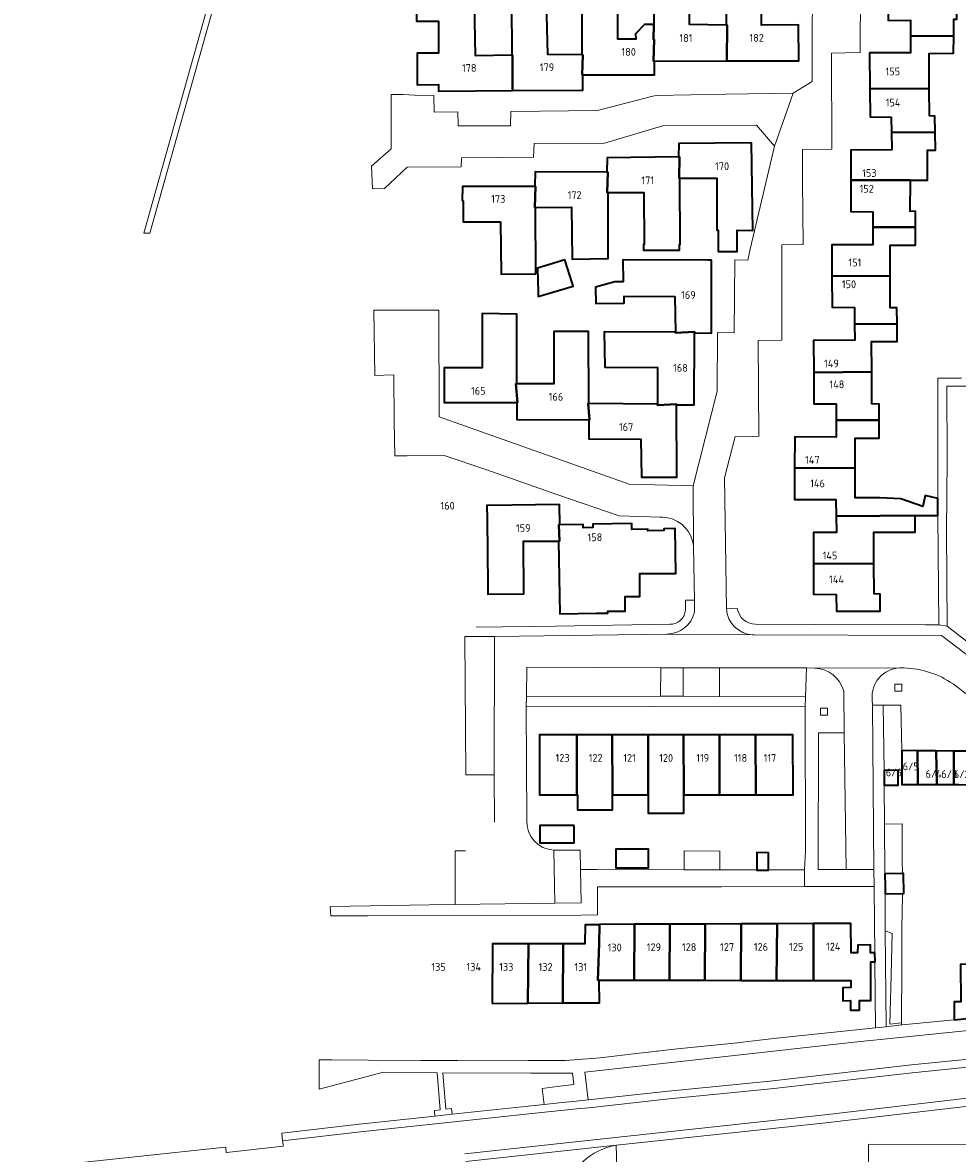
# Model space of a CAD drawing. Extents: x 150256 to 156914, y 461459 to 469481.
# Tile 458 of 656: x 154200 to 154362, y 466960 to 467156. Entities that reach past the tile are written whole.
import ezdxf
from ezdxf.enums import TextEntityAlignment as Align

# ---------------------------------------------------------------- set-up
doc = ezdxf.new("R2010")
doc.units = 0
doc.header["$LTSCALE"] = 0.75
for name, color, linetype, lineweight in [('B-RO-GR-BEPLANTING_CULTUUR_HEESTERS-GV', 251, 'CONTINUOUS', 18), ('B-RO-GR-GROENVOORZIENING-GV', 251, 'CONTINUOUS', 18), ('B-RO-GR-HAAG-GV', 251, 'CONTINUOUS', 13), ('B-RO-OG-BEBOUWING-GV', 6, 'CONTINUOUS', 35), ('B-RO-OG-BEBOUWING-T18', 1, 'CONTINUOUS', 18), ('B-RO-OG-TERREIN_CULTUURSCHEIDING-GV', 251, 'CONTINUOUS', 18), ('B-RO-OG-WATER_SLOOT-GV', 251, 'CONTINUOUS', 18), ('B-RO-VH-VERHARDING_ASFALT-GV', 251, 'CONTINUOUS', 18), ('B-RO-VH-VERHARDING_BETONSTRAATSTEEN-GV', 251, 'CONTINUOUS', 18), ('B-RO-VH-VERHARDING_TEGEL-GV', 251, 'CONTINUOUS', 18)]:
    doc.layers.add(name, color=color, linetype=linetype, lineweight=lineweight)
doc.styles.add('NLCS-ISO-M200-T18', font='NLCS-ISO.ttf', dxfattribs={"height": 360})

msp = doc.modelspace()

# ---------------------------------------------------------------- linework, layer by layer
at = {"layer": 'B-RO-GR-BEPLANTING_CULTUUR_HEESTERS-GV'}
for points in [[(154314.591, 467039.375), (154314.568, 467044.324), (154310.675, 467044.33), (154310.668, 467039.391)], [(154320.886, 467039.349), (154320.882, 467044.315), (154314.568, 467044.324), (154314.591, 467039.375)], [(154320.882, 467044.315), (154320.886, 467039.349), (154335.799, 467039.287), (154335.96, 467044.292)], [(154351.851, 467026.538), (154352.477, 467026.54), (154352.482, 467029.949), (154352.329, 467037.863), (154349.244, 467037.84), (154349.416, 467026.53)], [(154349.545, 467008.573), (154352.595, 467008.633), (154352.577, 467010.942), (154352.528, 467017.235), (154349.478, 467017.206)], [(154314.734, 467009.295), (154320.913, 467009.29), (154320.91, 467012.537), (154314.734, 467012.595)], [(154349.612, 466998.706), (154350.841, 466998.227), (154350.638, 466991.001), (154350.399, 466982.496), (154352.435, 466982.715), (154352.474, 466992.843), (154352.498, 466999.064), (154352.625, 467004.87), (154352.623, 467005.147), (154349.613, 467005.088), (154349.601, 467000)], [(154375.567, 466969.319), (154373.7, 466969.303), (154369.43, 466968.811), (154364.512, 466968.354), (154339.29, 466965.407), (154303.037, 466961.521), (154302.988, 466961.511), (154302.939, 466961.501), (154303.071, 466957.626), (154346.735, 466957.763), (154346.724, 466961.665), (154375.56, 466961.552)]]:
    msp.add_lwpolyline(points, close=True, dxfattribs=at)
at = {"layer": 'B-RO-GR-GROENVOORZIENING-GV'}
for points in [[(154351.287, 467040.288), (154352.487, 467040.288), (154352.487, 467041.488), (154351.287, 467041.488)], [(154338.379, 467036.124), (154339.579, 467036.124), (154339.579, 467037.324), (154338.379, 467037.324)], [(154352.435, 466982.715), (154350.399, 466982.496), (154350.638, 466991.001), (154350.841, 466998.227), (154349.612, 466998.706), (154349.758, 466982.014), (154352.434, 466982.361)]]:
    msp.add_lwpolyline(points, close=True, dxfattribs=at)
at = {"layer": 'B-RO-GR-HAAG-GV'}
msp.add_lwpolyline([(154352.435, 466982.715), (154350.399, 466982.496), (154350.638, 466991.001), (154350.841, 466998.227), (154349.612, 466998.706), (154349.758, 466982.014), (154352.434, 466982.361)], close=True, dxfattribs=at)
at = {"layer": 'B-RO-OG-BEBOUWING-GV'}
for points in [[(154304.38, 467164.192), (154301.92, 467164.142), (154301.925, 467162.442), (154296.975, 467162.489), (154297.008, 467150.665), (154297.148, 467150.665), (154297.052, 467147.192), (154297.182, 467147.192), (154309.572, 467147.154), (154309.575, 467149.548), (154309.445, 467149.548), (154309.571, 467153.29), (154309.431, 467153.29), (154309.482, 467155.881)], [(154309.482, 467155.881), (154309.424, 467155.881), (154307.887, 467155.882), (154306.319, 467154.314), (154306.347, 467153.368), (154303.37, 467153.343), (154303.265, 467153.342), (154303.239, 467158.882), (154303.317, 467158.882), (154309.415, 467158.855), (154309.399, 467164.294), (154306.57, 467164.236)]]:
    msp.add_lwpolyline(points, dxfattribs=at)
for points in [[(154309.415, 467158.855), (154309.482, 467158.854), (154309.482, 467155.881), (154309.431, 467153.29), (154309.571, 467153.29), (154309.445, 467149.548), (154309.575, 467149.548), (154322.144, 467149.58), (154322.192, 467155.818), (154322.052, 467155.816), (154315.693, 467155.925), (154315.557, 467165.055), (154309.397, 467165.114), (154309.399, 467164.294)], [(154322.052, 467155.816), (154322.192, 467155.818), (154322.144, 467149.58), (154334.611, 467149.611), (154334.57, 467155.847), (154328.162, 467155.807), (154328.075, 467165.086), (154321.915, 467165.095)], [(154360.509, 467162.452), (154350.127, 467162.451), (154350.119, 467156.572), (154353.994, 467156.666), (154353.99, 467153.888), (154361.491, 467153.911), (154361.495, 467156.754), (154361.495, 467156.817), (154362.033, 467156.817), (154362.007, 467162.303), (154360.509, 467162.245)], [(154284.953, 467144.433), (154284.978, 467150.585), (154284.838, 467150.584), (154278.579, 467150.493), (154278.392, 467159.673), (154272.224, 467159.683), (154272.224, 467161.049), (154272.224, 467161.314), (154268.305, 467161.315), (154268.307, 467161.036), (154268.331, 467156.504), (154272.125, 467156.501), (154272.122, 467150.939), (154268.411, 467150.912), (154268.437, 467145.453), (154272.115, 467145.479), (154272.113, 467144.317)], [(154297.182, 467147.192), (154297.052, 467147.192), (154297.148, 467150.665), (154297.008, 467150.665), (154291.097, 467150.724), (154290.861, 467159.804), (154284.801, 467159.763), (154284.838, 467150.584), (154284.978, 467150.585), (154284.953, 467144.433), (154297.181, 467144.543)], [(154361.491, 467153.911), (154353.99, 467153.888), (154353.986, 467150.978), (154346.883, 467150.989), (154346.959, 467144.717), (154357.263, 467144.8), (154357.215, 467150.874), (154361.487, 467150.917)], [(154357.263, 467144.8), (154346.959, 467144.717), (154347.017, 467139.863), (154350.643, 467139.858), (154350.71, 467137.173), (154358.287, 467137.205), (154358.244, 467139.996), (154357.3, 467140.047)], [(154350.71, 467137.173), (154350.785, 467134.17), (154343.681, 467134.131), (154343.674, 467128.88), (154353.981, 467128.878), (154356.926, 467128.877), (154356.927, 467134.127), (154358.335, 467134.109), (154358.287, 467137.205)], [(154323.962, 467116.954), (154323.934, 467120.214), (154326.673, 467120.188), (154326.445, 467135.354), (154313.828, 467135.274), (154313.775, 467132.929), (154313.915, 467132.93), (154313.875, 467129.25), (154314.015, 467129.25), (154320.41, 467129.265), (154320.431, 467120.245), (154320.614, 467120.246), (154320.641, 467116.623), (154320.642, 467116.542), (154323.966, 467116.514)], [(154314.015, 467129.25), (154313.875, 467129.25), (154313.915, 467132.93), (154313.775, 467132.929), (154301.405, 467132.798), (154301.352, 467130.304), (154301.492, 467130.304), (154301.406, 467126.761), (154301.546, 467126.761), (154307.756, 467126.752), (154307.813, 467117.769), (154307.687, 467117.768), (154307.694, 467116.736), (154313.943, 467116.757), (154313.942, 467117.762), (154314.042, 467117.763)], [(154288.975, 467124.136), (154295.185, 467124.226), (154295.321, 467115.196), (154301.581, 467115.286), (154301.583, 467116.833), (154301.546, 467126.761), (154301.406, 467126.761), (154301.492, 467130.304), (154301.352, 467130.304), (154288.884, 467130.322), (154288.831, 467127.778), (154288.971, 467127.778), (154288.835, 467124.134)], [(154347.462, 467120.744), (154354.889, 467120.753), (154354.893, 467123.538), (154353.949, 467123.489), (154353.981, 467128.878), (154343.674, 467128.88), (154343.667, 467123.455), (154347.442, 467123.399)], [(154276.26, 467125.303), (154276.4, 467125.302), (154276.413, 467121.66), (154276.553, 467121.66), (154282.862, 467121.651), (154282.998, 467112.62), (154289.009, 467112.661), (154288.975, 467124.136), (154288.835, 467124.134), (154288.971, 467127.778), (154288.831, 467127.778), (154276.313, 467127.797)], [(154354.889, 467120.753), (154347.462, 467120.744), (154347.484, 467117.712), (154340.331, 467117.673), (154340.373, 467112.256), (154350.457, 467112.318), (154350.464, 467117.607), (154354.885, 467117.601)], [(154295.378, 467110.91), (154294.05, 467115.068), (154289.321, 467113.636), (154289.412, 467109.446), (154289.427, 467108.718), (154295.509, 467110.501)], [(154318.782, 467115.013), (154304.114, 467115.083), (154304.139, 467111.286), (154303.455, 467111.282), (154302.698, 467111.277), (154299.394, 467110.347), (154299.412, 467107.508), (154304.363, 467107.541), (154304.355, 467108.796), (154313.146, 467108.734), (154313.237, 467102.547), (154313.239, 467102.417), (154316.516, 467102.572), (154316.516, 467102.442), (154319.496, 467102.388), (154319.463, 467115.01)], [(154350.457, 467112.318), (154340.373, 467112.256), (154340.415, 467106.846), (154344.29, 467106.841), (154344.312, 467103.91), (154351.662, 467103.983), (154351.642, 467106.78), (154350.45, 467106.781)], [(154285.705, 467093.559), (154285.721, 467105.682), (154279.711, 467105.791), (154279.698, 467096.361), (154273.091, 467096.371), (154273.133, 467090.335), (154285.701, 467090.316), (154285.831, 467090.316), (154285.575, 467093.559)], [(154298.219, 467090.147), (154298.136, 467102.67), (154292.125, 467102.679), (154292.113, 467093.549), (154285.705, 467093.559), (154285.575, 467093.559), (154285.831, 467090.316), (154285.701, 467090.316), (154285.697, 467087.372), (154298.215, 467087.304), (154298.345, 467087.303), (154298.078, 467090.148)], [(154310.14, 467090.029), (154310.141, 467089.899), (154313.418, 467090.055), (154313.419, 467089.925), (154316.499, 467089.92), (154316.516, 467102.442), (154316.516, 467102.572), (154313.239, 467102.417), (154313.237, 467102.547), (154300.868, 467102.616), (154300.959, 467096.479), (154310.099, 467096.415)], [(154351.662, 467103.983), (154344.312, 467103.91), (154344.332, 467101.153), (154337.179, 467101.064), (154337.221, 467095.536), (154347.28, 467095.628), (154347.263, 467100.899), (154351.684, 467100.943)], [(154341.085, 467087.255), (154348.585, 467087.297), (154348.589, 467090.071), (154347.298, 467090.123), (154347.28, 467095.628), (154337.221, 467095.536), (154337.263, 467090.088), (154341.088, 467090.132)], [(154298.215, 467087.304), (154298.21, 467084.061), (154307.201, 467083.947), (154307.342, 467077.362), (154313.501, 467077.402), (154313.419, 467089.925), (154313.418, 467090.055), (154310.141, 467089.899), (154310.14, 467090.029), (154298.219, 467090.147), (154298.078, 467090.148), (154298.345, 467087.303)], [(154333.895, 467078.917), (154344.402, 467078.98), (154344.409, 467084.141), (154348.581, 467084.134), (154348.585, 467087.297), (154341.085, 467087.255), (154341.081, 467084.345), (154333.927, 467084.406)], [(154333.895, 467078.917), (154333.863, 467073.53), (154341.066, 467073.519), (154341.112, 467070.636), (154348.663, 467070.686), (154354.783, 467070.727), (154358.755, 467070.754), (154358.726, 467073.7), (154356.568, 467074.178), (154356.145, 467072.269), (154352.344, 467073.601), (154348.667, 467073.807), (154344.395, 467073.814), (154344.402, 467078.98)], [(154292.921, 467066.308), (154293.104, 467066.309), (154293.032, 467069.099), (154293.173, 467069.102), (154293.128, 467072.644), (154280.709, 467072.463), (154280.547, 467072.461), (154280.594, 467070.119), (154280.557, 467070.118), (154280.672, 467058.639), (154280.688, 467057.074), (154286.947, 467057.137), (154286.86, 467066.267)], [(154293.173, 467069.102), (154293.032, 467069.099), (154293.104, 467066.309), (154292.921, 467066.308), (154293.202, 467053.686), (154299.533, 467053.765), (154301.519, 467053.789), (154301.516, 467054.118), (154304.524, 467054.143), (154304.491, 467056.658), (154307.062, 467056.681), (154307.04, 467060.661), (154313.314, 467060.702), (154313.171, 467068.472), (154311.213, 467068.436), (154311.22, 467068.106), (154308.46, 467068.055), (154308.454, 467068.385), (154305.679, 467068.333), (154305.661, 467069.333), (154298.895, 467069.208), (154298.906, 467068.639), (154297.231, 467068.608), (154297.22, 467069.177)], [(154337.176, 467062.329), (154347.659, 467062.398), (154347.616, 467067.872), (154348.659, 467067.87), (154354.802, 467067.858), (154354.783, 467070.727), (154348.663, 467070.686), (154341.112, 467070.636), (154341.158, 467067.782), (154337.184, 467067.788)], [(154347.659, 467062.398), (154337.176, 467062.329), (154337.169, 467057.062), (154341.093, 467057.056), (154341.139, 467054.162), (154348.74, 467054.151), (154348.744, 467057.094), (154347.7, 467057.146)], [(154296.151, 467022.266), (154296.137, 467032.685), (154289.647, 467032.688), (154289.682, 467022.261)], [(154296.137, 467032.685), (154296.151, 467022.266), (154296.237, 467022.266), (154296.253, 467019.663), (154302.301, 467019.7), (154302.293, 467022.27), (154302.245, 467032.683)], [(154302.245, 467032.683), (154302.293, 467022.27), (154308.518, 467022.275), (154308.506, 467032.681)], [(154314.623, 467032.678), (154308.506, 467032.681), (154308.518, 467022.275), (154308.522, 467019.075), (154314.687, 467019.082), (154314.672, 467022.28)], [(154314.623, 467032.678), (154314.672, 467022.28), (154320.901, 467022.284), (154320.892, 467032.676)], [(154320.892, 467032.676), (154320.901, 467022.284), (154327.195, 467022.289), (154327.116, 467032.674)], [(154327.116, 467032.674), (154327.195, 467022.289), (154333.645, 467022.294), (154333.609, 467032.671)], [(154352.477, 467026.54), (154352.474, 467024.062), (154355.268, 467024.058), (154355.241, 467029.926), (154352.482, 467029.949)], [(154355.241, 467029.926), (154355.268, 467024.058), (154358.549, 467024.053), (154358.477, 467029.9)], [(154358.477, 467029.9), (154358.549, 467024.053), (154361.524, 467024.048), (154361.532, 467029.875)], [(154364.409, 467024.003), (154364.374, 467029.851), (154361.532, 467029.875), (154361.524, 467024.048), (154362.36, 467024.047)], [(154349.416, 467026.53), (154349.425, 467023.961), (154351.86, 467023.969), (154351.851, 467026.538)], [(154295.687, 467016.966), (154289.687, 467016.961), (154289.689, 467013.961), (154295.689, 467013.966)], [(154308.561, 467012.653), (154308.563, 467012.831), (154302.887, 467012.832), (154302.889, 467012.614), (154302.913, 467009.63), (154308.535, 467009.615)], [(154327.366, 467009.284), (154327.366, 467009.191), (154329.371, 467009.187), (154329.371, 467009.283), (154329.377, 467012.247), (154327.372, 467012.252)], [(154349.545, 467008.573), (154349.588, 467006.373), (154349.613, 467005.088), (154352.623, 467005.147), (154352.852, 467005.152), (154352.783, 467008.637), (154352.595, 467008.633)], [(154293.707, 466986.174), (154300.066, 466986.228), (154299.999, 466990.123), (154299.761, 466990.123), (154299.997, 466996.41), (154300.042, 466999.762), (154299.773, 466999.759), (154297.548, 466999.751), (154297.545, 466996.412), (154293.737, 466996.416)], [(154306.109, 466999.829), (154300.042, 466999.762), (154299.997, 466996.41), (154299.761, 466990.123), (154299.999, 466990.123), (154306.065, 466990.117)], [(154306.109, 466999.829), (154306.065, 466990.117), (154312.174, 466990.11), (154312.239, 466999.851)], [(154318.333, 466990.104), (154318.373, 466999.873), (154312.239, 466999.851), (154312.174, 466990.11)], [(154318.333, 466990.104), (154324.6, 466990.097), (154324.607, 466999.895), (154318.373, 466999.873)], [(154330.783, 466990.091), (154330.855, 466999.917), (154324.607, 466999.895), (154324.6, 466990.097)], [(154330.783, 466990.091), (154337.175, 466990.084), (154337.191, 466999.94), (154330.855, 466999.917)], [(154347.806, 466993.333), (154347.865, 466993.333), (154347.811, 466994.874), (154347.791, 466994.874), (154347.082, 466994.874), (154347.055, 466996.279), (154344.839, 466996.226), (154344.838, 466994.874), (154343.731, 466994.851), (154343.672, 466999.963), (154337.191, 466999.94), (154337.175, 466990.084), (154343.648, 466990.077), (154343.648, 466988.847), (154342.27, 466988.821), (154342.269, 466986.55), (154343.567, 466986.577), (154343.593, 466984.928), (154345.161, 466984.955), (154345.161, 466986.577), (154347.134, 466986.577), (154347.108, 466993.333)], [(154281.421, 466986.071), (154287.619, 466986.123), (154287.732, 466996.422), (154281.486, 466996.428)], [(154287.732, 466996.422), (154287.619, 466986.123), (154293.707, 466986.174), (154293.737, 466996.416)], [(154373.025, 466992.891), (154362.666, 466992.867), (154362.73, 466986.394), (154361.596, 466986.394), (154361.595, 466983.264), (154361.595, 466983.25), (154362.751, 466983.377), (154366.15, 466983.751), (154366.144, 466986.322), (154373.085, 466986.32)]]:
    msp.add_lwpolyline(points, close=True, dxfattribs=at)
at = {"layer": 'B-RO-OG-TERREIN_CULTUURSCHEIDING-GV'}
msp.add_lwpolyline([(154376.376, 466977.73), (154375.888, 466982.624), (154344.244, 466979.392), (154297.528, 466974.198), (154298.09, 466969.354), (154311.447, 466970.843), (154329.627, 466972.638), (154354.156, 466975.42), (154374.62, 466977.464), (154374.748, 466977.474), (154374.884, 466977.487)], dxfattribs=at)
msp.add_lwpolyline([(154274.507, 466966.86), (154288.758, 466968.384), (154290.451, 466968.565), (154290.098, 466971.33), (154292.735, 466971.666), (154295.637, 466972.036), (154295.388, 466973.989), (154288.17, 466974.011), (154272.902, 466974.057), (154273.407, 466967.746), (154274.401, 466967.853)], close=True, dxfattribs=at)
at = {"layer": 'B-RO-OG-WATER_SLOOT-GV'}
msp.add_lwpolyline([(154232.927, 467162.109), (154221.017, 467119.689), (154222.058, 467119.695), (154233.206, 467159.403)], dxfattribs=at)
at = {"layer": 'B-RO-VH-VERHARDING_ASFALT-GV'}
for points in [[(154374.884, 466977.487), (154374.748, 466977.474), (154374.62, 466977.464), (154354.156, 466975.42), (154329.627, 466972.638), (154311.447, 466970.843), (154298.09, 466969.354), (154296.003, 466969.159), (154293.038, 466968.842), (154290.451, 466968.565), (154288.758, 466968.384), (154274.507, 466966.86), (154271.524, 466966.541), (154258.459, 466965.144), (154244.939, 466963.619), (154245.091, 466962.274), (154258.603, 466963.803), (154288.9, 466967.039)], [(154374.669, 466976.114), (154371.816, 466975.856), (154354.3, 466974.079), (154329.767, 466971.296), (154311.585, 466969.496), (154298.229, 466968.012), (154296.136, 466967.816), (154288.9, 466967.039), (154258.603, 466963.803), (154245.091, 466962.274), (154245.112, 466962.088), (154245.195, 466961.353), (154235.348, 466960.242), (154235.335, 466960.241), (154235.265, 466960.977), (154235.247, 466961.166), (154234.629, 466961.096), (154200.003, 466957.381)], [(154276.727, 466959.994), (154289.491, 466961.39), (154302.807, 466962.852), (154339.14, 466966.75), (154364.371, 466969.696), (154369.287, 466970.15), (154373.611, 466970.648), (154375.565, 466970.692), (154377.127, 466970.679), (154381.398, 466970.772), (154391.127, 466970.732), (154396.794, 466970.296), (154401.643, 466969.647), (154408.567, 466968.541), (154414.118, 466967.523), (154460.501, 466957.323), (154461.509, 466961.905), (154414.278, 466972.51), (154409.265, 466973.505), (154404.767, 466974.345), (154400.909, 466974.803), (154398.398, 466975.141)], [(154288.9, 466967.039), (154296.136, 466967.816), (154298.229, 466968.012), (154311.585, 466969.496), (154329.767, 466971.296), (154354.3, 466974.079), (154371.816, 466975.856), (154374.669, 466976.114)], [(154460.501, 466957.323), (154414.118, 466967.523), (154408.567, 466968.541), (154401.643, 466969.647), (154396.794, 466970.296), (154391.127, 466970.732), (154381.398, 466970.772), (154377.127, 466970.679), (154375.565, 466970.692), (154373.611, 466970.648), (154369.287, 466970.15), (154364.371, 466969.696), (154339.14, 466966.75), (154302.807, 466962.852), (154289.491, 466961.39), (154276.727, 466959.994)], [(154289.634, 466960.048), (154302.939, 466961.501), (154302.988, 466961.511), (154303.037, 466961.521), (154339.29, 466965.407), (154364.512, 466968.354), (154369.43, 466968.811), (154373.7, 466969.303), (154375.567, 466969.319), (154377.134, 466969.353), (154381.413, 466969.421), (154391.071, 466969.382), (154396.655, 466968.954), (154401.447, 466968.309), (154408.34, 466967.211), (154414.069, 466965.98), (154457.928, 466956.557)]]:
    msp.add_lwpolyline(points, dxfattribs=at)
at = {"layer": 'B-RO-VH-VERHARDING_BETONSTRAATSTEEN-GV'}
for points in [[(154322.064, 467054.54), (154321.747, 467077.29), (154323.595, 467084.422), (154325.632, 467084.369), (154327.668, 467084.515), (154327.591, 467101.079), (154331.67, 467101.125), (154331.7, 467117.69), (154335.363, 467117.73), (154335.279, 467128.706), (154335.286, 467134.194), (154340.353, 467134.286), (154340.326, 467150.949), (154345.244, 467151.041), (154345.308, 467161.967), (154345.27, 467170.498), (154337.021, 467168.615), (154336.941, 467146.015), (154333.66, 467143.974), (154330.419, 467134.8), (154326.172, 467116.946)], [(154326.172, 467116.946), (154325.772, 467115.05), (154323.537, 467115.104), (154323.42, 467102.432), (154320.539, 467102.486), (154320.476, 467092.309), (154316.331, 467075.901), (154316.363, 467065.408), (154316.365, 467065.381), (154316.366, 467065.375), (154316.529, 467056.063), (154316.551, 467054.798), (154316.55, 467053.95)], [(154316.363, 467065.408), (154316.331, 467075.901), (154305.204, 467076.168), (154272.235, 467087.842), (154272.21, 467106.35), (154260.934, 467106.368), (154261.068, 467095.043), (154264.396, 467095.137), (154264.435, 467087.055), (154264.576, 467081.068)], [(154264.576, 467081.068), (154266.712, 467081.065), (154273.12, 467081.155), (154280.37, 467078.7), (154292.832, 467074.34), (154303.458, 467070.682), (154310.511, 467070.422)], [(154326.66, 467050.046), (154326.612, 467050.048), (154311.727, 467050.165), (154281.871, 467049.761), (154281.789, 467025.765), (154281.877, 467017.533)], [(154311.727, 467050.165), (154326.612, 467050.048)], [(154381.66, 467032.949), (154359.368, 467049.9), (154326.927, 467050.043)], [(154287.441, 467017.874), (154287.368, 467037.53), (154287.371, 467039.326), (154287.434, 467044.417), (154310.675, 467044.33), (154314.568, 467044.324), (154320.882, 467044.315), (154335.96, 467044.292), (154337.4, 467044.24), (154337.475, 467044.238), (154352.109, 467044.286), (154352.834, 467044.283)], [(154352.109, 467044.286), (154337.475, 467044.238)], [(154342.412, 467040.341), (154342.5, 467033.057), (154342.816, 467009.31), (154347.636, 467009.352), (154347.387, 467037.825), (154347.378, 467038.837)], [(154361.39, 467041.524), (154379.792, 467027.389)], [(154276.803, 467012.552), (154275.016, 467012.554), (154275.051, 467003.274), (154292.34, 467003.498), (154292.153, 467012.678)], [(154302.939, 466961.501), (154289.634, 466960.048), (154276.867, 466958.652)]]:
    msp.add_lwpolyline(points, dxfattribs=at)
for points in [[(154266.002, 467143.777), (154263.915, 467143.78), (154263.952, 467134.351), (154260.521, 467131.313), (154260.664, 467127.421), (154262.751, 467127.468), (154266.73, 467131.154), (154276.069, 467131.19), (154276.121, 467132.786), (154288.639, 467132.867), (154288.742, 467135.262), (154300.912, 467135.293), (154311.199, 467138.371), (154327.294, 467138.446), (154330.419, 467134.8), (154333.66, 467143.974), (154322.036, 467143.842), (154309.914, 467143.561), (154309.318, 467143.462), (154299.728, 467140.982), (154284.676, 467140.806), (154284.637, 467138.344), (154275.542, 467138.343), (154275.486, 467140.769), (154271.363, 467140.726), (154271.317, 467143.57), (154267.989, 467143.674)], [(154310.668, 467039.391), (154310.675, 467044.33), (154287.434, 467044.417), (154287.371, 467039.326)], [(154342.5, 467033.057), (154338.031, 467033.064), (154337.999, 467009.316), (154342.816, 467009.31)], [(154296.86, 467003.541), (154296.773, 467009.307), (154296.723, 467012.671), (154292.153, 467012.678), (154292.34, 467003.498)]]:
    msp.add_lwpolyline(points, close=True, dxfattribs=at)
for points in [[(154310.511, 467070.422, -0.4036426), (154316.363, 467065.408)], [(154316.55, 467053.95, -0.3394468), (154311.727, 467050.165)], [(154326.612, 467050.048, -0.3816376), (154322.064, 467054.54)], [(154326.927, 467050.043, -0.0112768), (154326.66, 467050.046)], [(154337.475, 467044.238, -0.3291781), (154342.412, 467040.341)], [(154347.378, 467038.837, -0.4347729), (154352.109, 467044.286)], [(154352.834, 467044.283, -0.1432079), (154361.39, 467041.524)], [(154292.153, 467012.678, -0.4091641), (154287.441, 467017.874)], [(154294.024, 466953.141, -0.3016527), (154302.939, 466961.501)]]:
    msp.add_lwpolyline(points, format="xyb", dxfattribs=at)
at = {"layer": 'B-RO-VH-VERHARDING_TEGEL-GV'}
for points in [[(154362.842, 467094.563), (154358.762, 467094.532), (154358.726, 467073.7), (154358.755, 467070.754), (154358.939, 467051.794), (154360.36, 467051.541), (154360.233, 467068.052), (154360.349, 467080.525), (154360.317, 467093.197), (154364.34, 467093.191)], [(154316.55, 467053.95), (154316.551, 467054.798), (154316.529, 467056.063), (154314.954, 467056.074), (154314.976, 467054.541), (154314.965, 467054.306), (154314.935, 467054.073), (154314.885, 467053.843), (154314.815, 467053.619), (154314.725, 467053.402), (154314.616, 467053.193), (154314.489, 467052.995), (154314.346, 467052.808), (154314.186, 467052.636), (154314.012, 467052.477), (154313.825, 467052.335), (154313.626, 467052.21), (154313.417, 467052.103), (154313.199, 467052.014), (154312.974, 467051.946), (154312.744, 467051.897), (154312.51, 467051.869), (154312.275, 467051.861), (154292.438, 467051.533), (154278.694, 467051.363)], [(154323.952, 467054.637), (154322.064, 467054.54)], [(154358.939, 467051.794), (154356.635, 467051.744), (154337.487, 467051.837), (154327.128, 467051.888)], [(154384.353, 467033.65), (154385.783, 467035.53), (154382.362, 467038.189), (154380.738, 467036.093), (154370.02, 467044.193), (154366.065, 467047.092), (154360.36, 467051.541), (154358.939, 467051.794)], [(154281.877, 467017.533), (154281.789, 467025.765), (154276.871, 467025.772), (154276.704, 467049.719), (154281.871, 467049.761), (154311.727, 467050.165)], [(154326.612, 467050.048), (154326.66, 467050.046)], [(154326.927, 467050.043), (154359.368, 467049.9), (154381.66, 467032.949)], [(154337.475, 467044.238), (154337.4, 467044.24), (154335.96, 467044.292), (154335.799, 467039.287), (154335.752, 467037.607)], [(154352.834, 467044.283), (154352.109, 467044.286)], [(154335.752, 467037.607), (154335.768, 467012.512), (154335.63, 467009.278), (154335.632, 467006.351), (154347.682, 467006.358), (154347.636, 467009.352), (154342.816, 467009.31), (154337.999, 467009.316), (154338.031, 467033.064), (154342.5, 467033.057), (154342.412, 467040.341)], [(154379.792, 467027.389), (154361.39, 467041.524)], [(154347.378, 467038.837), (154347.387, 467037.825), (154349.244, 467037.84), (154352.329, 467037.863), (154352.482, 467029.949), (154355.241, 467029.926), (154358.477, 467029.9), (154361.532, 467029.875), (154364.374, 467029.851), (154367.434, 467029.826), (154378.206, 467023.923), (154378.139, 467011.102), (154378.23, 467004.965), (154378.189, 467000), (154378.068, 466984.881), (154384.201, 466985.483)], [(154362.751, 466983.377), (154361.595, 466983.25), (154361.595, 466983.264), (154352.544, 466982.375), (154352.434, 466982.361), (154349.758, 466982.014), (154347.918, 466981.856), (154331.349, 466980.137), (154327.797, 466979.716), (154324.876, 466979.379), (154324.589, 466979.346), (154312.99, 466978.16), (154310.119, 466977.841), (154309.951, 466977.822), (154309.083, 466977.725), (154306.921, 466977.485), (154300.205, 466976.657), (154294.184, 466976.182), (154290.011, 466976.196), (154287.931, 466976.203), (154287.696, 466976.202), (154281.79, 466976.13), (154275.468, 466976.203), (154269.097, 466976.176), (154259.988, 466976.237), (154253.715, 466976.31), (154251.43, 466976.319), (154251.439, 466973.353), (154251.439, 466971.236), (154262.585, 466974.15), (154271.902, 466974.066), (154272.412, 466967.638), (154271.418, 466967.532), (154271.524, 466966.541), (154274.507, 466966.86), (154274.401, 466967.853), (154273.407, 466967.746), (154272.902, 466974.057), (154288.17, 466974.011), (154295.388, 466973.989), (154295.637, 466972.036), (154292.735, 466971.666), (154290.098, 466971.33), (154290.451, 466968.565), (154293.038, 466968.842), (154296.003, 466969.159), (154298.09, 466969.354), (154297.528, 466974.198), (154344.244, 466979.392), (154375.888, 466982.624)], [(154463.953, 466955.25), (154463.396, 466952.698), (154461.83, 466952.664), (154449.639, 466952.772), (154428.258, 466952.962), (154428.222, 466956.956), (154413.696, 466956.925), (154390.768, 466956.875), (154377.304, 466956.846), (154377.134, 466969.353), (154375.567, 466969.319), (154375.56, 466961.552), (154346.724, 466961.665), (154346.735, 466957.763), (154303.071, 466957.626), (154302.939, 466961.501)]]:
    msp.add_lwpolyline(points, dxfattribs=at)
for points in [[(154311.727, 467050.165, 0.3394468), (154316.55, 467053.95)], [(154322.064, 467054.54, 0.3816376), (154326.612, 467050.048)], [(154327.128, 467051.888, -0.3765185), (154323.952, 467054.637)], [(154326.66, 467050.046, 0.0112768), (154326.927, 467050.043)], [(154342.412, 467040.341, 0.3291781), (154337.475, 467044.238)], [(154352.109, 467044.286, 0.4347729), (154347.378, 467038.837)], [(154361.39, 467041.524, 0.1432079), (154352.834, 467044.283)], [(154302.939, 466961.501, 0.3016527), (154294.024, 466953.141)]]:
    msp.add_lwpolyline(points, format="xyb", dxfattribs=at)
for points in [[(154351.287, 467040.288), (154351.287, 467041.488), (154352.487, 467041.488), (154352.487, 467040.288)], [(154314.591, 467039.375), (154310.668, 467039.391), (154287.371, 467039.326), (154287.368, 467037.53), (154308.58, 467037.598), (154327.307, 467037.57), (154335.752, 467037.607), (154335.799, 467039.287), (154320.886, 467039.349)], [(154347.791, 466994.874), (154347.811, 466994.874), (154347.865, 466993.333), (154347.806, 466993.333), (154347.918, 466981.856), (154349.758, 466982.014), (154349.612, 466998.706), (154349.601, 467000), (154349.613, 467005.088), (154349.588, 467006.373), (154349.545, 467008.573), (154349.478, 467017.206), (154349.425, 467023.961), (154349.416, 467026.53), (154349.244, 467037.84), (154347.387, 467037.825), (154347.636, 467009.352), (154347.682, 467006.358), (154347.742, 467000)], [(154338.379, 467036.124), (154338.379, 467037.324), (154339.579, 467037.324), (154339.579, 467036.124)], [(154296.773, 467009.307), (154296.86, 467003.541), (154292.34, 467003.498), (154275.051, 467003.274), (154270.581, 467003.182), (154253.344, 467002.908), (154253.447, 467001.279), (154253.479, 467001.279), (154259.85, 467001.301), (154296.865, 467001.431), (154299.738, 467001.441), (154299.695, 467006.331), (154321.234, 467006.343), (154335.632, 467006.351), (154335.63, 467009.278), (154330.052, 467009.282), (154329.371, 467009.283), (154329.371, 467009.187), (154327.366, 467009.191), (154327.366, 467009.284), (154324.636, 467009.287), (154323.498, 467009.287), (154321.234, 467009.288), (154321.071, 467009.29), (154320.913, 467009.29), (154314.734, 467009.295), (154299.608, 467009.307)]]:
    msp.add_lwpolyline(points, close=True, dxfattribs=at)

# ---------------------------------------------------------------- texts
at = {"layer": 'B-RO-OG-BEBOUWING-T18', "style": 'NLCS-ISO-M200-T18'}
for s, rotation, p in [('181', 0.2, (154315.065, 467153.562)), ('182', 0.1, (154327.313, 467153.593)), ('180', 359.8, (154305.122, 467151.168)), ('178', 0.5, (154277.468, 467148.366)), ('179', 0.5, (154290.96, 467148.487)), ('155', 0.7, (154350.922, 467147.761)), ('154', 0.7, (154350.987, 467142.361)), ('170', 0.3, (154321.327, 467131.321)), ('153', 0.3, (154346.866, 467130.148)), ('171', 0.6, (154308.434, 467128.872)), ('152', 359.1, (154346.413, 467127.415)), ('173', 359.9, (154282.5, 467125.652)), ('172', 359.9, (154295.747, 467126.312)), ('151', 0.5, (154344.355, 467114.62)), ('150', 359.9, (154343.332, 467110.842)), ('169', 0.2, (154315.479, 467108.988)), ('168', 0.3, (154314.1, 467096.339)), ('149', 0.7, (154340.299, 467097.103)), ('165', 359.9, (154279.04, 467092.362)), ('148', 0.5, (154341.237, 467093.479)), ('166', 359.7, (154292.512, 467091.335)), ('167', 359.4, (154304.679, 467086.083)), ('147', 359.5, (154336.979, 467080.38)), ('146', 359.7, (154337.88, 467076.309)), ('160', 0.6, (154273.711, 467072.432)), ('159', 0.9, (154286.846, 467068.552)), ('158', 1.2, (154299.262, 467066.958)), ('145', 359.9, (154340.038, 467063.784)), ('144', 359.9, (154341.172, 467059.658)), ('123', 0.2, (154293.66, 467028.691)), ('117', 0.2, (154329.623, 467028.671)), ('6/5', 359.9, (154354.05, 467027.22)), ('6/6', 0.2, (154351.115, 467026.175)), ('6/4', 359.5, (154358.025, 467025.903)), ('6/3', 359.5, (154360.727, 467025.881)), ('6/2', 359.5, (154362.887, 467025.863)), ('130', 0.6, (154302.697, 466995.791)), ('129', 0.2, (154309.503, 466995.841)), ('128', 0.2, (154315.615, 466995.863)), ('127', 0.2, (154322.195, 466995.886)), ('126', 0.2, (154328.064, 466995.907)), ('125', 0.2, (154334.175, 466995.929)), ('124', 0.2, (154340.603, 466995.952)), ('135', 359.9, (154272.149, 466992.437)), ('134', 359.9, (154278.249, 466992.431)), ('133', 359.9, (154283.89, 466992.426)), ('132', 359.9, (154290.709, 466992.419)), ('131', 359.9, (154296.819, 466992.413))]:
    msp.add_text(s, height=1.35, rotation=rotation, dxfattribs=at).set_placement(p, align=Align.MIDDLE)
for s, p in [('122', (154299.4, 467028.684)), ('121', (154305.27, 467028.682)), ('120', (154311.619, 467028.679)), ('119', (154317.96, 467028.677)), ('118', (154324.54, 467028.675))]:
    msp.add_text(s, height=1.35, dxfattribs=at).set_placement(p, align=Align.MIDDLE)

doc.saveas('drawing.dxf')
